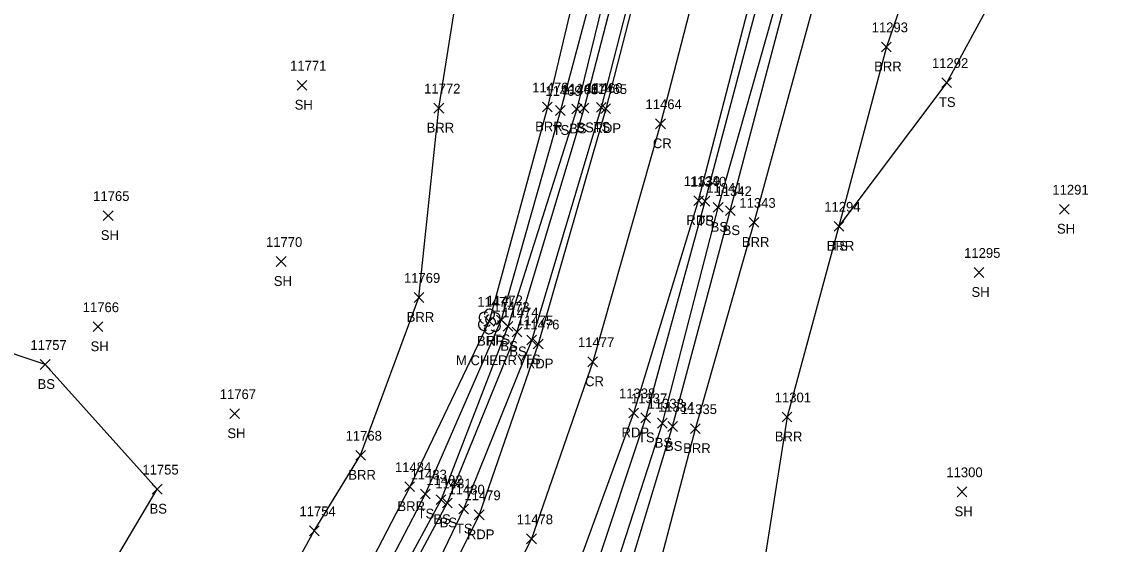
# Model space of a CAD drawing. Extents: x 1482574 to 1485769, y 580696 to 595649.
# Drawn here: x 1483303.5 to 1483527, y 583113.5 to 583220.6 of the extents above; entities that cross this region are included whole.
import ezdxf

# ---------------------------------------------------------------- set-up
doc = ezdxf.new("R2010")
doc.units = 0
for name, color, linetype in [('L_A', 7, 'Continuous'), ('L_C', 7, 'Continuous'), ('L_I', 7, 'Continuous'), ('L_TIC', 7, 'Continuous'), ('LABL', 7, 'Continuous'), ('LELB', 7, 'Continuous'), ('LTD', 7, 'Continuous'), ('P_A', 7, 'Continuous'), ('P_I', 7, 'Continuous'), ('P_TIC', 7, 'Continuous'), ('PET', 7, 'Continuous'), ('PRC', 7, 'Continuous')]:
    doc.layers.add(name, color=color, linetype=linetype)

msp = doc.modelspace()

# ---------------------------------------------------------------- linework, layer by layer
at = {"layer": 'L_TIC'}
for points in [[(1483479.6, 583214.47), (1483481.6, 583216.47)], [(1483481.6, 583214.47), (1483479.6, 583216.47)], [(1483359.89, 583206.61), (1483361.89, 583208.61)], [(1483361.89, 583206.61), (1483359.89, 583208.61)], [(1483491.94, 583207.15), (1483493.94, 583209.15)], [(1483493.94, 583207.15), (1483491.94, 583209.15)], [(1483387.91, 583201.91), (1483389.91, 583203.91)], [(1483389.91, 583201.91), (1483387.91, 583203.91)], [(1483410.14, 583202.13), (1483412.14, 583204.13)], [(1483412.14, 583202.13), (1483410.14, 583204.13)], [(1483412.8, 583201.43), (1483414.8, 583203.43)], [(1483414.8, 583201.43), (1483412.8, 583203.43)], [(1483416.18, 583201.74), (1483418.18, 583203.74)], [(1483418.18, 583201.74), (1483416.18, 583203.74)], [(1483417.65, 583201.96), (1483419.65, 583203.96)], [(1483419.65, 583201.96), (1483417.65, 583203.96)], [(1483421.19, 583202.05), (1483423.19, 583204.05)], [(1483423.19, 583202.05), (1483421.19, 583204.05)], [(1483442.45, 583182.83), (1483444.45, 583184.83)], [(1483444.45, 583182.83), (1483442.45, 583184.83)], [(1483445.13, 583181.55), (1483447.13, 583183.55)], [(1483447.13, 583181.55), (1483445.13, 583183.55)], [(1483447.6, 583180.88), (1483449.6, 583182.88)], [(1483449.6, 583180.88), (1483447.6, 583182.88)], [(1483516.05, 583181.18), (1483518.05, 583183.18)], [(1483518.05, 583181.18), (1483516.05, 583183.18)], [(1483320.16, 583179.88), (1483322.16, 583181.88)], [(1483322.16, 583179.88), (1483320.16, 583181.88)], [(1483452.49, 583178.47), (1483454.49, 583180.47)], [(1483454.49, 583178.47), (1483452.49, 583180.47)], [(1483469.88, 583177.68), (1483471.88, 583179.68)], [(1483471.88, 583177.68), (1483469.88, 583179.68)], [(1483469.88, 583177.68), (1483471.88, 583179.68)], [(1483471.88, 583177.68), (1483469.88, 583179.68)], [(1483355.6, 583170.46), (1483357.6, 583172.46)], [(1483357.6, 583170.46), (1483355.6, 583172.46)], [(1483498.54, 583168.21), (1483500.54, 583170.21)], [(1483500.54, 583168.21), (1483498.54, 583170.21)], [(1483383.83, 583163.09), (1483385.83, 583165.09)], [(1483385.83, 583163.09), (1483383.83, 583165.09)], [(1483400.7, 583158.49), (1483402.7, 583160.49)], [(1483402.7, 583158.49), (1483400.7, 583160.49)], [(1483318.08, 583157.08), (1483320.08, 583159.08)], [(1483320.08, 583157.08), (1483318.08, 583159.08)], [(1483398.24, 583158.21), (1483400.24, 583160.21)], [(1483400.24, 583158.21), (1483398.24, 583160.21)], [(1483402.07, 583157.15), (1483404.07, 583159.15)], [(1483404.07, 583157.15), (1483402.07, 583159.15)], [(1483403.9, 583156.02), (1483405.9, 583158.02)], [(1483405.9, 583156.02), (1483403.9, 583158.02)], [(1483406.94, 583154.37), (1483408.94, 583156.37)], [(1483408.94, 583154.37), (1483406.94, 583156.37)], [(1483307.26, 583149.34), (1483309.26, 583151.34)], [(1483309.26, 583149.34), (1483307.26, 583151.34)], [(1483346.09, 583139.25), (1483348.09, 583141.25)], [(1483348.09, 583139.25), (1483346.09, 583141.25)], [(1483430.28, 583138.4), (1483432.28, 583140.4)], [(1483432.28, 583138.4), (1483430.28, 583140.4)], [(1483459.24, 583138.58), (1483461.24, 583140.58)], [(1483461.24, 583138.58), (1483459.24, 583140.58)], [(1483433.69, 583137.31), (1483435.69, 583139.31)], [(1483435.69, 583137.31), (1483433.69, 583139.31)], [(1483435.8, 583136.64), (1483437.8, 583138.64)], [(1483437.8, 583136.64), (1483435.8, 583138.64)], [(1483440.46, 583136.18), (1483442.46, 583138.18)], [(1483442.46, 583136.18), (1483440.46, 583138.18)], [(1483371.87, 583130.73), (1483373.87, 583132.73)], [(1483373.87, 583130.73), (1483371.87, 583132.73)], [(1483330.2, 583123.78), (1483332.2, 583125.78)], [(1483332.2, 583123.78), (1483330.2, 583125.78)], [(1483381.94, 583124.29), (1483383.94, 583126.29)], [(1483383.94, 583124.29), (1483381.94, 583126.29)], [(1483385.13, 583122.78), (1483387.13, 583124.78)], [(1483387.13, 583122.78), (1483385.13, 583124.78)], [(1483495.06, 583123.24), (1483497.06, 583125.24)], [(1483497.06, 583123.24), (1483495.06, 583125.24)], [(1483388.35, 583121.63), (1483390.35, 583123.63)], [(1483390.35, 583121.63), (1483388.35, 583123.63)], [(1483389.63, 583120.95), (1483391.63, 583122.95)], [(1483391.63, 583120.95), (1483389.63, 583122.95)], [(1483392.98, 583119.7), (1483394.98, 583121.7)], [(1483394.98, 583119.7), (1483392.98, 583121.7)], [(1483362.38, 583115.24), (1483364.38, 583117.24)], [(1483364.38, 583115.24), (1483362.38, 583117.24)]]:
    msp.add_lwpolyline(points, dxfattribs=at)
at = {"layer": 'LABL'}
for points in [[(1483286.89, 583033.23), (1483312.43, 583053.51), (1483331.31, 583069.5), (1483348.94, 583090.06), (1483363.38, 583116.24), (1483372.87, 583131.73), (1483384.83, 583164.09), (1483388.91, 583202.91), (1483394.41, 583237.73), (1483411.68, 583284.05), (1483411.38, 583315.1), (1483403, 583365.27), (1483405.91, 583388.16), (1483405.3, 583427.9), (1483411.72, 583447.88), (1483417.13, 583481.01), (1483419.97, 583501.8), (1483428.5, 583532.41)], [(1483511.82, 583288.07), (1483493.84, 583254.02), (1483480.6, 583215.47), (1483470.88, 583178.68), (1483460.24, 583139.58), (1483453.99, 583099.79), (1483433.33, 583106.29), (1483441.46, 583137.18), (1483453.49, 583179.47), (1483468.57, 583234.75)], [(1483423.73, 583256.16), (1483411.14, 583203.13), (1483399.24, 583159.21), (1483382.94, 583125.29), (1483366.99, 583094.45), (1483342.58, 583061.95), (1483308.84, 583029.56), (1483275.7, 583007.91)]]:
    msp.add_lwpolyline(points, dxfattribs=at)
at = {"layer": 'LELB'}
for points in [[(1483494.4, 583510.2), (1483491.63, 583510.86), (1483488.88, 583511.42), (1483479.45, 583472.73), (1483467.17, 583432.03), (1483463.06, 583424.48), (1483454.02, 583407.59), (1483447.06, 583394.35), (1483445.18, 583347.64), (1483442.81, 583316.37), (1483432.43, 583276.15), (1483427.82, 583254.86), (1483413.8, 583202.43), (1483401.7, 583159.49), (1483386.13, 583123.78), (1483369.01, 583090.95), (1483344.21, 583057.74), (1483310.98, 583026.58), (1483277.27, 583004.67)], [(1483491.59, 583509.4), (1483491.75, 583507.37), (1483482.87, 583472.51), (1483473.61, 583429.59), (1483472.72, 583420.64), (1483470.14, 583420.48), (1483460.77, 583406.33), (1483457.43, 583392.65), (1483460.56, 583385.82), (1483451.35, 583346.13), (1483445.62, 583315.23), (1483436.08, 583275.18), (1483431.76, 583253.67), (1483418.65, 583202.96), (1483404.9, 583157.02), (1483390.63, 583121.95), (1483373.16, 583089.32), (1483347.49, 583054.79), (1483315.19, 583023.75), (1483278.75, 583000.44)], [(1483469.33, 583421.95), (1483466.35, 583421.95), (1483456.79, 583407.14), (1483450.28, 583393.9), (1483447.78, 583346.95), (1483444.63, 583315.66), (1483433.7, 583275.62), (1483429.65, 583254.01), (1483417.18, 583202.74), (1483403.07, 583158.15), (1483389.35, 583122.63), (1483371.94, 583090.5), (1483346.47, 583056.7), (1483313.53, 583024.51), (1483278.17, 583001.73), (1483245.32, 582985.17), (1483207.66, 582972.69), (1483164.69, 582967.06), (1483133.76, 582965.88), (1483105.08, 582968.25), (1483066.28, 582972.49), (1483053.52, 582979.26), (1483044.91, 582987.03)], [(1483464.8, 583381.18), (1483455.44, 583346.11), (1483449.41, 583314.03), (1483439.83, 583274.39), (1483434.83, 583252.57), (1483422.19, 583203.05), (1483407.94, 583155.37), (1483393.98, 583120.7), (1483377.17, 583085.6), (1483350.54, 583052.14), (1483318.1, 583020.42), (1483281.81, 582996.17), (1483247.47, 582979.74), (1483208.71, 582967.14), (1483165.31, 582960.27), (1483134.3, 582957.42), (1483103.12, 582958.39), (1483063.43, 582961.65), (1483033.11, 582963.39), (1482992.61, 582964.71)], [(1483420.75, 583107.54), (1483431.28, 583139.4), (1483443.45, 583183.83), (1483457.68, 583237.49), (1483470.88, 583293.58), (1483484.74, 583343.47), (1483489.76, 583348.05), (1483494.13, 583347.62)], [(1483426.86, 583104.85), (1483424.04, 583103.38), (1483424.29, 583106.02), (1483434.69, 583138.31), (1483446.13, 583182.55), (1483461.48, 583236.79), (1483474.55, 583293.09), (1483489.6, 583342.8)], [(1483426.86, 583104.85), (1483436.8, 583137.64), (1483448.6, 583181.88), (1483462.92, 583236.26), (1483478.18, 583292.21), (1483490.77, 583339.23), (1483491.82, 583343.2), (1483489.6, 583342.8)], [(1483331.31, 583069.5), (1483312.61, 583093.44), (1483331.2, 583124.78), (1483308.26, 583150.34), (1483274.8, 583161.58), (1483232.28, 583179.07), (1483247.59, 583214.27), (1483205.37, 583225.3), (1483178.45, 583242), (1483140.97, 583246.57)], [(1483510.48, 583240.48), (1483492.94, 583208.15), (1483470.88, 583178.68)]]:
    msp.add_lwpolyline(points, dxfattribs=at)
at = {"layer": 'LTD'}
msp.add_line((1483399.24, 583159.21), (1483399.24, 583159.21), dxfattribs=at)
msp.add_line((1483399.24, 583159.21), (1483399.24, 583159.21), dxfattribs=at)
msp.add_arc((1483399.29, 583160.64), 1.05, 335.5272, 180.9563, dxfattribs=at)
for centre, major_axis, ratio, start_param, end_param in [((1483398.45, 583159.88), (1.21, -0.51), 0.895232, 1.570796, 4.712389), ((1483399.03, 583159.67), (-0.208, -0.792), 0.645439, 3.141593, 6.283185), ((1483400.28, 583159.79), (-1.14, -0.48), 0.949671, 1.570796, 4.712389), ((1483398.16, 583158.5), (0.58, -1.04), 0.959034, 3.141593, 6.283185), ((1483398.78, 583158.46), (-0.625, -0.083), 0.423636, 0, 3.141593), ((1483399.74, 583159.04), (-0.5, 0.667), 0.989748, 3.141593, 6.283185), ((1483400.24, 583158.38), (-1.09, 0.79), 0.841452, 1.570796, 4.712389), ((1483399.24, 583157.71), (0.26, 1.06), 0.942809, 1.570796, 4.712389)]:
    msp.add_ellipse(centre, major_axis=major_axis, ratio=ratio, start_param=start_param, end_param=end_param, dxfattribs=at)
at = {"layer": 'P_TIC'}
for points in [[(1483422.1, 583201.8), (1483424.1, 583203.8)], [(1483424.1, 583201.8), (1483422.1, 583203.8)], [(1483433.31, 583198.7), (1483435.31, 583200.7)], [(1483435.31, 583198.7), (1483433.31, 583200.7)], [(1483441.12, 583182.96), (1483443.12, 583184.96)], [(1483443.12, 583182.96), (1483441.12, 583184.96)], [(1483408.25, 583153.54), (1483410.25, 583155.54)], [(1483410.25, 583153.54), (1483408.25, 583155.54)], [(1483419.43, 583149.9), (1483421.43, 583151.9)], [(1483421.43, 583149.9), (1483419.43, 583151.9)], [(1483427.84, 583139.42), (1483429.84, 583141.42)], [(1483429.84, 583139.42), (1483427.84, 583141.42)], [(1483396.16, 583118.52), (1483398.16, 583120.52)], [(1483398.16, 583118.52), (1483396.16, 583120.52)], [(1483406.88, 583113.59), (1483408.88, 583115.59)], [(1483408.88, 583113.59), (1483406.88, 583115.59)]]:
    msp.add_lwpolyline(points, dxfattribs=at)
at = {"layer": 'PET'}
for points in [[(1483511.92, 583571.09), (1483496.28, 583508.73), (1483487.22, 583470.03), (1483474.79, 583419.59), (1483466.19, 583381.57), (1483457.71, 583345.65), (1483450.2, 583313.7), (1483440.82, 583274.3), (1483435.83, 583252.18), (1483423.1, 583202.8), (1483409.25, 583154.54), (1483397.16, 583119.52), (1483379.57, 583084.11), (1483352.88, 583049.38), (1483319.73, 583018.16), (1483283.7, 582994.02), (1483248.61, 582977.24), (1483209.52, 582964.18), (1483165.99, 582956.07), (1483134.36, 582954.23), (1483102.75, 582955.66), (1483067.48, 582958.18), (1483032.8, 582960.58), (1482992.37, 582962.35)], [(1483273.74, 582962.79), (1483311.58, 582984.53), (1483347.52, 583011.78), (1483361.65, 583025.61), (1483391.28, 583060.08), (1483405.01, 583082.59), (1483417.18, 583108.38), (1483428.84, 583140.42), (1483442.12, 583183.96), (1483456.03, 583237.8), (1483469.06, 583293.98), (1483481.7, 583346.34), (1483492.55, 583392.93), (1483501.55, 583432.11), (1483512.98, 583480.3), (1483522.95, 583522.76), (1483530.96, 583555.22), (1483538.41, 583561.93)]]:
    msp.add_lwpolyline(points, dxfattribs=at)
at = {"layer": 'PRC'}
msp.add_lwpolyline([(1483522.82, 583568.08), (1483514.01, 583531.91), (1483507, 583502.14), (1483494.18, 583448.16), (1483483.86, 583404.31), (1483476.15, 583371.83), (1483469.12, 583341.9), (1483461.79, 583311.09), (1483452.64, 583272.5), (1483447.07, 583249.26), (1483434.31, 583199.7), (1483420.43, 583150.9), (1483407.88, 583114.59), (1483388.93, 583076.96), (1483361.17, 583040.76), (1483327.65, 583009.41), (1483290.99, 582984.57)], dxfattribs=at)

# ---------------------------------------------------------------- texts
at = {"layer": 'L_A'}
for s, p in [('BRR', (1483478.08, 583210.47)), ('TS', (1483491.35, 583203.15)), ('SH', (1483359.37, 583202.61)), ('BRR', (1483386.4, 583197.91)), ('BRR', (1483408.63, 583198.13)), ('TS', (1483412.21, 583197.43)), ('BS', (1483415.62, 583197.74)), ('BS', (1483417.09, 583197.96)), ('TS', (1483420.6, 583198.05)), ('TS', (1483441.86, 583178.83)), ('BS', (1483444.58, 583177.55)), ('BS', (1483447.04, 583176.88)), ('SH', (1483515.54, 583177.18)), ('SH', (1483319.65, 583175.88)), ('BRR', (1483450.98, 583174.47)), ('BRR', (1483468.37, 583173.68)), ('TS', (1483469.29, 583173.68)), ('SH', (1483355.09, 583166.46)), ('SH', (1483498.02, 583164.21)), ('BRR', (1483382.32, 583159.09)), ('BRR', (1483396.73, 583154.21)), ('H', (1483398.67, 583154.21)), ('TS', (1483400.11, 583154.49)), ('SH', (1483317.56, 583153.08)), ('BS', (1483401.51, 583153.15)), ('BS', (1483403.34, 583152.02)), ('TS', (1483406.34, 583150.37)), ('BS', (1483306.7, 583145.34)), ('SH', (1483345.58, 583135.25)), ('TS', (1483429.69, 583134.4)), ('BRR', (1483457.73, 583134.58)), ('BS', (1483433.13, 583133.31)), ('BS', (1483435.24, 583132.64)), ('BRR', (1483438.95, 583132.18)), ('BRR', (1483370.36, 583126.73)), ('BS', (1483329.64, 583119.78)), ('BRR', (1483380.42, 583120.29)), ('TS', (1483384.54, 583118.78)), ('SH', (1483494.55, 583119.24)), ('BS', (1483387.79, 583117.63)), ('BS', (1483389.07, 583116.95)), ('TS', (1483392.39, 583115.7))]:
    msp.add_text(s, height=2, dxfattribs=at).set_placement(p)
at = {"layer": 'L_C'}
msp.add_text('M.CHERRY', height=2, dxfattribs=at).set_placement((1483392.42, 583150.21))
at = {"layer": 'L_I'}
for s, p in [('11293', (1483477.57, 583218.47)), ('11771', (1483358.43, 583210.61)), ('11292', (1483489.92, 583211.15)), ('11772', (1483385.89, 583205.91)), ('11470', (1483408.03, 583206.13)), ('11469', (1483410.72, 583205.43)), ('11468', (1483414.11, 583205.74)), ('11467', (1483415.58, 583205.96)), ('11466', (1483419.07, 583206.05)), ('11340', (1483440.34, 583186.83)), ('11341', (1483443.68, 583185.55)), ('11291', (1483514.59, 583185.18)), ('11765', (1483318.09, 583183.88)), ('11342', (1483445.58, 583184.88)), ('11343', (1483450.47, 583182.47)), ('11294', (1483467.86, 583181.68)), ('11294', (1483467.86, 583181.68)), ('11770', (1483353.49, 583174.46)), ('11295', (1483496.51, 583172.21)), ('11769', (1483381.75, 583167.09)), ('11766', (1483315.95, 583161.08)), ('11471', (1483396.78, 583162.21)), ('11471', (1483396.78, 583162.21)), ('11472', (1483398.67, 583162.49)), ('11473', (1483400.05, 583161.15)), ('11474', (1483401.88, 583160.02)), ('11475', (1483404.91, 583158.37)), ('11757', (1483305.24, 583153.34)), ('11767', (1483344.02, 583143.25)), ('11337', (1483428.26, 583142.4)), ('11333', (1483431.66, 583141.31)), ('11334', (1483433.78, 583140.64)), ('11301', (1483457.71, 583142.58)), ('11335', (1483438.44, 583140.18)), ('11768', (1483369.8, 583134.73)), ('11755', (1483328.17, 583127.78)), ('11484', (1483379.91, 583128.29)), ('11300', (1483492.87, 583127.24)), ('11483', (1483383.11, 583126.78)), ('11482', (1483386.33, 583125.63)), ('11481', (1483388.17, 583124.95)), ('11480', (1483390.87, 583123.7)), ('11754', (1483360.35, 583119.24))]:
    msp.add_text(s, height=2, dxfattribs=at).set_placement(p)
at = {"layer": 'P_A'}
for s, p in [('RDP', (1483420.59, 583197.8)), ('CR', (1483432.75, 583194.7)), ('RDP', (1483439.61, 583178.96)), ('RDP', (1483406.74, 583149.54)), ('CR', (1483418.86, 583145.9)), ('RDP', (1483426.32, 583135.42)), ('RDP', (1483394.65, 583114.52))]:
    msp.add_text(s, height=2, dxfattribs=at).set_placement(p)
at = {"layer": 'P_I'}
for s, p in [('11465', (1483420.03, 583205.8)), ('11464', (1483431.24, 583202.7)), ('11339', (1483439.09, 583186.96)), ('11476', (1483406.17, 583157.54)), ('11477', (1483417.4, 583153.9)), ('11338', (1483425.81, 583143.42)), ('11479', (1483394.13, 583122.52)), ('11478', (1483404.86, 583117.59))]:
    msp.add_text(s, height=2, dxfattribs=at).set_placement(p)

doc.saveas('drawing.dxf')
